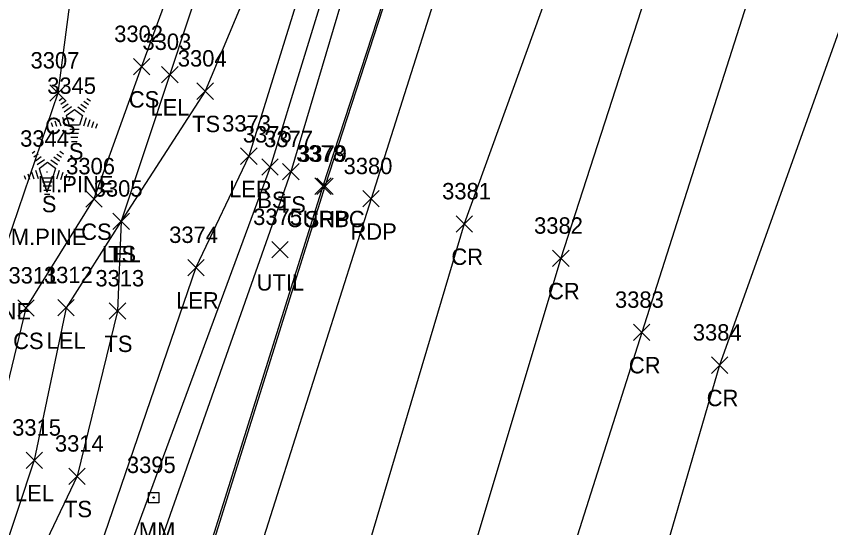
# Model space of a CAD drawing. Extents: x 1462089 to 1464015, y 730534 to 736144.
# Drawn here: x 1462931.1 to 1463030.4, y 732694.9 to 732757.3 of the extents above; entities that cross this region are included whole.
import ezdxf

# ---------------------------------------------------------------- set-up
doc = ezdxf.new("R2010")
doc.units = 0
for name, color, linetype in [('L_A', 7, 'Continuous'), ('L_C', 7, 'Continuous'), ('L_I', 7, 'Continuous'), ('L_TIC', 7, 'Continuous'), ('LARO', 7, 'Continuous'), ('LELB', 7, 'Continuous'), ('LTC', 7, 'Continuous'), ('P_A', 7, 'Continuous'), ('P_I', 7, 'Continuous'), ('P_TIC', 7, 'Continuous'), ('PET', 7, 'Continuous'), ('PRC', 7, 'Continuous'), ('PSP', 7, 'Continuous'), ('R_A', 7, 'Continuous'), ('R_I', 7, 'Continuous'), ('R_TIC', 7, 'Continuous'), ('RC', 7, 'Continuous'), ('S_A', 7, 'Continuous'), ('S_I', 7, 'Continuous'), ('SRM', 7, 'Continuous'), ('U_A', 7, 'Continuous'), ('U_I', 7, 'Continuous'), ('UDEFAULT', 7, 'Continuous')]:
    doc.layers.add(name, color=color, linetype=linetype)

msp = doc.modelspace()

# ---------------------------------------------------------------- linework, layer by layer
at = {"layer": 'L_TIC'}
for points in [[(1462945.396, 732750.12), (1462947.396, 732752.12)], [(1462947.396, 732750.12), (1462945.396, 732752.12)], [(1462948.839, 732749.151), (1462950.839, 732751.151)], [(1462950.839, 732749.151), (1462948.839, 732751.151)], [(1462953.148, 732747.126), (1462955.148, 732749.126)], [(1462955.148, 732747.126), (1462953.148, 732749.126)], [(1462935.198, 732746.889), (1462937.198, 732748.889)], [(1462937.198, 732746.889), (1462935.198, 732748.889)], [(1462958.47, 732739.192), (1462960.47, 732741.192)], [(1462960.47, 732739.192), (1462958.47, 732741.192)], [(1462961.051, 732737.86), (1462963.051, 732739.86)], [(1462963.051, 732737.86), (1462961.051, 732739.86)], [(1462963.589, 732737.298), (1462965.589, 732739.298)], [(1462965.589, 732737.298), (1462963.589, 732739.298)], [(1462939.596, 732733.98), (1462941.596, 732735.98)], [(1462941.596, 732733.98), (1462939.596, 732735.98)], [(1462942.905, 732731.257), (1462944.905, 732733.257)], [(1462944.905, 732731.257), (1462942.905, 732733.257)], [(1462942.905, 732731.257), (1462944.905, 732733.257)], [(1462944.905, 732731.257), (1462942.905, 732733.257)], [(1462952.018, 732725.608), (1462954.018, 732727.608)], [(1462954.018, 732725.608), (1462952.018, 732727.608)], [(1462931.298, 732720.663), (1462933.298, 732722.663)], [(1462933.298, 732720.663), (1462931.298, 732722.663)], [(1462936.187, 732720.708), (1462938.187, 732722.708)], [(1462938.187, 732720.708), (1462936.187, 732722.708)], [(1462942.457, 732720.306), (1462944.457, 732722.306)], [(1462944.457, 732720.306), (1462942.457, 732722.306)], [(1462932.315, 732702.101), (1462934.315, 732704.101)], [(1462934.315, 732702.101), (1462932.315, 732704.101)], [(1462937.529, 732700.154), (1462939.529, 732702.154)], [(1462939.529, 732700.154), (1462937.529, 732702.154)]]:
    msp.add_lwpolyline(points, dxfattribs=at)
at = {"layer": 'LARO'}
for points in [[(1462983.425, 732830.893), (1462986.015, 732828.407), (1462978.707, 732803.667), (1462971.534, 732778.698), (1462968.814, 732770.356), (1462959.47, 732740.192), (1462953.018, 732726.608), (1462938.843, 732685.173), (1462927.765, 732651.687), (1462919.391, 732624.437), (1462913.188, 732613.501)], [(1462963.588, 732800.475), (1462962.77, 732786.08), (1462955.805, 732768.232), (1462949.839, 732750.151), (1462943.905, 732732.257), (1462937.187, 732721.708), (1462933.315, 732703.101), (1462919.188, 732660.623), (1462912.537, 732624.664), (1462906.906, 732612.496), (1462913.188, 732613.501)]]:
    msp.add_lwpolyline(points, dxfattribs=at)
at = {"layer": 'LELB'}
for points in [[(1463108.712, 733226.095), (1463108.784, 733215.454), (1463107.913, 733210.669), (1463106.517, 733207.368), (1463097.654, 733182.341), (1463096.327, 733171.823), (1463062.968, 733061.463), (1463044.31, 733003.118), (1463029.331, 732955.277), (1463018.109, 732921.023), (1463012.519, 732895.454), (1463002.138, 732868.555), (1462989.945, 732828.368), (1462974.138, 732778.166), (1462962.051, 732738.86), (1462942.093, 732684.704)], [(1463108.712, 733226.095), (1463110.436, 733215.453), (1463109.61, 733208.142), (1463106.265, 733200.459), (1463099.076, 733171.499), (1463080.202, 733104.808), (1463066.068, 733061.121), (1463047.437, 733002.3), (1463031.887, 732954.264), (1463021.288, 732920.451), (1463016.036, 732893.813), (1463006.161, 732867.271), (1462993.391, 732826.963), (1462975.902, 732776.471), (1462964.589, 732738.298), (1462945.297, 732683.439)], [(1463055.631, 733063.213), (1463034.634, 733001.948), (1463021.174, 732953.091), (1463005.856, 732923.496), (1463000.799, 732913.835), (1462995.197, 732902.161), (1462991.681, 732870.515), (1462983.425, 732830.893), (1462971.912, 732797.992), (1462967.447, 732788.358), (1462961.996, 732775.433), (1462963.835, 732771.363), (1462954.148, 732748.126), (1462943.905, 732732.257), (1462943.457, 732721.306), (1462938.529, 732701.154), (1462919.188, 732660.623)], [(1463024.958, 733052.891), (1463019.373, 733009.957), (1463000.008, 732962.325), (1462984.86, 732926.012), (1462972.756, 732908.944), (1462960.375, 732884.471), (1462958.085, 732841.861), (1462948.328, 732829.183), (1462951.803, 732798.647), (1462940.09, 732777.677), (1462936.198, 732747.889), (1462927.878, 732723.491), (1462921.502, 732707.292), (1462904.858, 732665.936), (1462895.558, 732628.878), (1462895.224, 732616.018)], [(1463021.174, 732953.091), (1462994.974, 732923.373), (1462984.021, 732905.015), (1462972.483, 732877.45), (1462971.141, 732833.655), (1462963.588, 732800.475), (1462958.526, 732787.785), (1462952.684, 732768.331), (1462946.396, 732751.12), (1462940.596, 732734.98), (1462932.298, 732721.663), (1462927.995, 732703.95), (1462913.72, 732663.308)]]:
    msp.add_lwpolyline(points, dxfattribs=at)
at = {"layer": 'LTC'}
for p, q in [((1462936.344, 732747.004), (1462936.698, 732747.261)), ((1462939.742, 732747.244), (1462940.161, 732746.94)), ((1462936.553, 732746.539), (1462937.083, 732746.923)), ((1462936.763, 732746.073), (1462937.467, 732746.584)), ((1462936.973, 732745.607), (1462937.851, 732746.245)), ((1462938.629, 732746.199), (1462939.438, 732745.611)), ((1462939, 732746.548), (1462939.679, 732746.054)), ((1462939.371, 732746.896), (1462939.92, 732746.497)), ((1462937.197, 732745.152), (1462938.209, 732745.886)), ((1462937.197, 732745.152), (1462937.584, 732743.959)), ((1462938.209, 732745.886), (1462939.206, 732745.161)), ((1462939.206, 732745.161), (1462938.815, 732743.959)), ((1462935.376, 732744.283), (1462935.528, 732743.815)), ((1462935.832, 732744.5), (1462936.043, 732743.848)), ((1462936.287, 732744.716), (1462936.558, 732743.881)), ((1462936.743, 732744.933), (1462937.073, 732743.914)), ((1462939.643, 732744.891), (1462939.305, 732743.851)), ((1462940.088, 732744.64), (1462939.8, 732743.756)), ((1462940.533, 732744.39), (1462940.295, 732743.661)), ((1462940.977, 732744.14), (1462940.79, 732743.566)), ((1462938.815, 732743.959), (1462937.584, 732743.959)), ((1462938.776, 732743.459), (1462937.632, 732743.459)), ((1462938.693, 732742.959), (1462937.704, 732742.959)), ((1462938.609, 732742.459), (1462937.777, 732742.459)), ((1462938.525, 732741.959), (1462937.85, 732741.959)), ((1462933.051, 732740.561), (1462933.405, 732740.819)), ((1462933.26, 732740.096), (1462933.79, 732740.48)), ((1462933.47, 732739.63), (1462934.174, 732740.141)), ((1462935.707, 732740.105), (1462936.386, 732739.612)), ((1462936.078, 732740.454), (1462936.628, 732740.054)), ((1462936.449, 732740.802), (1462936.868, 732740.497)), ((1462933.68, 732739.164), (1462934.558, 732739.802)), ((1462933.904, 732738.709), (1462934.916, 732739.444)), ((1462934.916, 732739.444), (1462935.913, 732738.719)), ((1462935.336, 732739.757), (1462936.145, 732739.168)), ((1462932.539, 732738.057), (1462932.75, 732737.406)), ((1462932.994, 732738.274), (1462933.265, 732737.439)), ((1462933.45, 732738.49), (1462933.78, 732737.471)), ((1462933.904, 732738.709), (1462934.291, 732737.516)), ((1462935.913, 732738.719), (1462935.522, 732737.516)), ((1462936.35, 732738.448), (1462936.013, 732737.409)), ((1462936.795, 732738.198), (1462936.508, 732737.313)), ((1462932.083, 732737.841), (1462932.235, 732737.373)), ((1462935.522, 732737.516), (1462934.291, 732737.516)), ((1462937.24, 732737.948), (1462937.003, 732737.218)), ((1462937.684, 732737.697), (1462937.497, 732737.123)), ((1462935.483, 732737.016), (1462934.339, 732737.016)), ((1462935.4, 732736.516), (1462934.411, 732736.516)), ((1462935.316, 732736.016), (1462934.484, 732736.016)), ((1462935.232, 732735.516), (1462934.557, 732735.516))]:
    msp.add_line(p, q, dxfattribs=at)
at = {"layer": 'P_TIC'}
for points in [[(1462967.734, 732735.5), (1462969.734, 732737.5)], [(1462969.734, 732735.5), (1462967.734, 732737.5)], [(1462973.36, 732734.003), (1462975.36, 732736.003)], [(1462975.36, 732734.003), (1462973.36, 732736.003)], [(1462984.716, 732730.928), (1462986.716, 732732.928)], [(1462986.716, 732730.928), (1462984.716, 732732.928)], [(1462996.491, 732726.734), (1462998.491, 732728.734)], [(1462998.491, 732726.734), (1462996.491, 732728.734)], [(1463006.349, 732717.699), (1463008.349, 732719.699)], [(1463008.349, 732717.699), (1463006.349, 732719.699)], [(1463015.832, 732713.699), (1463017.832, 732715.699)], [(1463017.832, 732713.699), (1463015.832, 732715.699)]]:
    msp.add_lwpolyline(points, dxfattribs=at)
at = {"layer": 'PET'}
msp.add_lwpolyline([(1463162.643, 733438.248), (1463155.292, 733389.186), (1463147.906, 733342.629), (1463141.509, 733306.47), (1463132.057, 733260.296), (1463123.357, 733223.563), (1463108.711, 733168.538), (1463089.871, 733101.559), (1463076.274, 733055.88), (1463056.848, 732997.038), (1463043.716, 732952.003), (1463030.352, 732910.945), (1463015.802, 732864.486), (1463002.528, 732823.317), (1462986.534, 732773.324), (1462974.36, 732735.003), (1462957.209, 732680.823)], dxfattribs=at)
at = {"layer": 'PRC'}
for points in [[(1463173.047, 733431.971), (1463166.537, 733387.928), (1463158.949, 733340.731), (1463152.255, 733304.548), (1463143.593, 733257.278), (1463135.288, 733220.7), (1463120.899, 733164.909), (1463101.363, 733098.435), (1463088.621, 733051.159), (1463070.001, 732996.411), (1463055.285, 732948.064), (1463043.074, 732909.007), (1463027.36, 732860.417), (1463013.906, 732819.272), (1462999.18, 732769.255), (1462985.716, 732731.928), (1462969.444, 732677.267)], [(1463184.256, 733428.992), (1463177.497, 733386.208), (1463169.424, 733335.001), (1463162.872, 733301.128), (1463154.541, 733254.523), (1463145.288, 733216.479), (1463131.667, 733162.646), (1463112.818, 733093.24), (1463099.084, 733044.738), (1463082.496, 732993.09), (1463066.926, 732944.788), (1463054.224, 732905.139), (1463038.504, 732856.129), (1463025.084, 732814.554), (1463009.903, 732766.247), (1462997.491, 732727.734), (1462980.345, 732670.554), (1462968.817, 732637.254), (1462956.141, 732592.493), (1462943.226, 732555.631), (1462933.854, 732526.131), (1462921.414, 732485.157), (1462905.691, 732440.942), (1462895.983, 732404.526)], [(1463173.556, 733299.02), (1463165.514, 733252.575), (1463157.364, 733210.847), (1463147.481, 733159.84), (1463128.564, 733086.33), (1463116.128, 733039.218), (1463100.451, 732983.575), (1463087.947, 732938.839), (1463073.799, 732896.756), (1463059.596, 732849.778), (1463047.555, 732806.211), (1463032.361, 732758.169), (1463016.832, 732714.699), (1463001.87, 732663.361), (1462991.082, 732629.319), (1462977.348, 732584.698), (1462966.059, 732548.545), (1462956.48, 732518.599), (1462941.542, 732474.035), (1462928.099, 732429.753), (1462916.118, 732396.984)], [(1463154.541, 733254.523), (1463146.614, 733215.85), (1463135.444, 733161.471), (1463118.39, 733090.76), (1463105.826, 733042.869), (1463089.368, 732989.244), (1463076.43, 732943.443), (1463063.883, 732901.539), (1463049.781, 732852.757), (1463036.576, 732810.581), (1463021.663, 732763.563), (1463007.349, 732718.699), (1462991.106, 732667.436), (1462980.417, 732633.719), (1462966.431, 732588.152), (1462955.049, 732551.986), (1462945.505, 732521.937), (1462931.545, 732478.169), (1462917.136, 732435.424), (1462906.012, 732400.463)]]:
    msp.add_lwpolyline(points, dxfattribs=at)
at = {"layer": 'PSP'}
msp.add_lwpolyline([(1463155.465, 733437.103), (1463151.689, 733409.079), (1463149.004, 733391.934), (1463141.96, 733349.085), (1463135.177, 733308.49), (1463125.927, 733264.089), (1463122.72, 733251.489), (1463119.109, 733234.451), (1463113.239, 733211.25), (1463103.077, 733170.516), (1463084.783, 733103.688), (1463070.661, 733057.939), (1463052.859, 733000.448), (1463038.278, 732952.982), (1463025.309, 732912.144), (1463010.737, 732866.349), (1462997.435, 732825.46), (1462981.203, 732774.911), (1462968.734, 732736.5), (1462951.614, 732681.876)], dxfattribs=at)
at = {"layer": 'R_TIC'}
for points in [[(1462967.496, 732735.533), (1462969.496, 732737.533)], [(1462969.496, 732735.533), (1462967.496, 732737.533)]]:
    msp.add_lwpolyline(points, dxfattribs=at)
at = {"layer": 'RC'}
msp.add_lwpolyline([(1463111.199, 733221.619), (1463111.648, 733221.535), (1463112.556, 733218.826), (1463113.165, 733213.963), (1463112.933, 733211.396), (1463102.858, 733170.54), (1463084.321, 733103.793), (1463070.499, 733057.913), (1463052.685, 733000.478), (1463038.078, 732953.168), (1463025.197, 732912.251), (1463010.504, 732866.429), (1462997.215, 732825.499), (1462981.059, 732775.172), (1462968.496, 732736.533), (1462951.35, 732681.835)], dxfattribs=at)
at = {"layer": 'SRM'}
msp.add_lwpolyline([(1462947.241, 732699.169), (1462948.491, 732699.169), (1462948.491, 732697.919), (1462947.241, 732697.919)], close=True, dxfattribs=at)
msp.add_circle((1462947.866, 732698.544), 0.0833, dxfattribs=at)
at = {"layer": 'UDEFAULT'}
for points in [[(1462962.254, 732727.798), (1462964.254, 732729.798)], [(1462964.254, 732727.798), (1462962.254, 732729.798)]]:
    msp.add_lwpolyline(points, dxfattribs=at)

# ---------------------------------------------------------------- texts
at = {"layer": 'L_A'}
for s, p in [('CS', (1462944.837, 732746.12)), ('LEL', (1462947.477, 732745.151)), ('TS', (1462952.558, 732743.126)), ('CS', (1462934.639, 732742.889)), ('S', (1462937.534, 732739.796)), ('LER', (1462957.053, 732735.192)), ('S', (1462934.242, 732733.353)), ('BS', (1462960.492, 732733.86)), ('TS', (1462962.998, 732733.298)), ('CS', (1462939.037, 732729.98)), ('LEL', (1462941.543, 732727.257)), ('TS', (1462942.314, 732727.257)), ('LER', (1462950.6, 732721.608)), ('CS', (1462930.739, 732716.663)), ('LEL', (1462934.825, 732716.708)), ('TS', (1462941.866, 732716.306)), ('LEL', (1462930.953, 732698.101)), ('TS', (1462936.938, 732696.154))]:
    msp.add_text(s, height=2, dxfattribs=at).set_placement(p)
at = {"layer": 'L_C'}
for p in [(1462933.755, 732735.796), (1462930.462, 732729.353), (1462923.709, 732720.276)]:
    msp.add_text('M.PINE', height=2, dxfattribs=at).set_placement(p)
at = {"layer": 'L_I'}
for s, p in [('3302', (1462943.058, 732754.12)), ('3303', (1462946.5, 732753.151)), ('3307', (1462932.86, 732750.889)), ('3304', (1462950.81, 732751.126)), ('3345', (1462934.889, 732747.796)), ('3373', (1462956.21, 732743.192)), ('3344', (1462931.596, 732741.353)), ('3376', (1462958.736, 732741.86)), ('3377', (1462961.329, 732741.298)), ('3306', (1462937.203, 732737.98)), ('3305', (1462940.566, 732735.257)), ('3305', (1462940.566, 732735.257)), ('3374', (1462949.758, 732729.608)), ('3311', (1462930.173, 732724.663)), ('3312', (1462934.494, 732724.708)), ('3313', (1462940.764, 732724.306)), ('3315', (1462930.622, 732706.101)), ('3314', (1462935.836, 732704.154))]:
    msp.add_text(s, height=2, dxfattribs=at).set_placement(p)
at = {"layer": 'LTC'}
for p in [(1462938.091, 732744.9), (1462934.798, 732738.457)]:
    msp.add_text('.', height=1.037, rotation=270, dxfattribs=at).set_placement(p)
at = {"layer": 'P_A'}
for s, p in [('SHP', (1462966.269, 732731.5)), ('RDP', (1462971.848, 732730.003)), ('CR', (1462984.149, 732726.928)), ('CR', (1462995.924, 732722.734)), ('CR', (1463005.782, 732713.699)), ('CR', (1463015.265, 732709.699))]:
    msp.add_text(s, height=2, dxfattribs=at).set_placement(p)
at = {"layer": 'P_I'}
for s, p in [('3379', (1462965.466, 732739.5)), ('3380', (1462971.014, 732738.003)), ('3381', (1462983.024, 732734.928)), ('3382', (1462994.231, 732730.734)), ('3383', (1463004.089, 732721.699)), ('3384', (1463013.573, 732717.699))]:
    msp.add_text(s, height=2, dxfattribs=at).set_placement(p)
at = {"layer": 'R_A'}
msp.add_text('CURBC', height=2, dxfattribs=at).set_placement((1462964.079, 732731.533))
at = {"layer": 'R_I'}
msp.add_text('3378', height=2, dxfattribs=at).set_placement((1462965.236, 732739.533))
at = {"layer": 'S_A'}
msp.add_text('MM', height=2, dxfattribs=at).set_placement((1462946.055, 732693.544))
at = {"layer": 'S_I'}
msp.add_text('3395', height=2, dxfattribs=at).set_placement((1462944.606, 732701.544))
at = {"layer": 'U_A'}
msp.add_text('UTIL', height=2, dxfattribs=at).set_placement((1462960.42, 732723.798))
at = {"layer": 'U_I'}
msp.add_text('3375', height=2, dxfattribs=at).set_placement((1462959.994, 732731.798))

doc.saveas('drawing.dxf')
